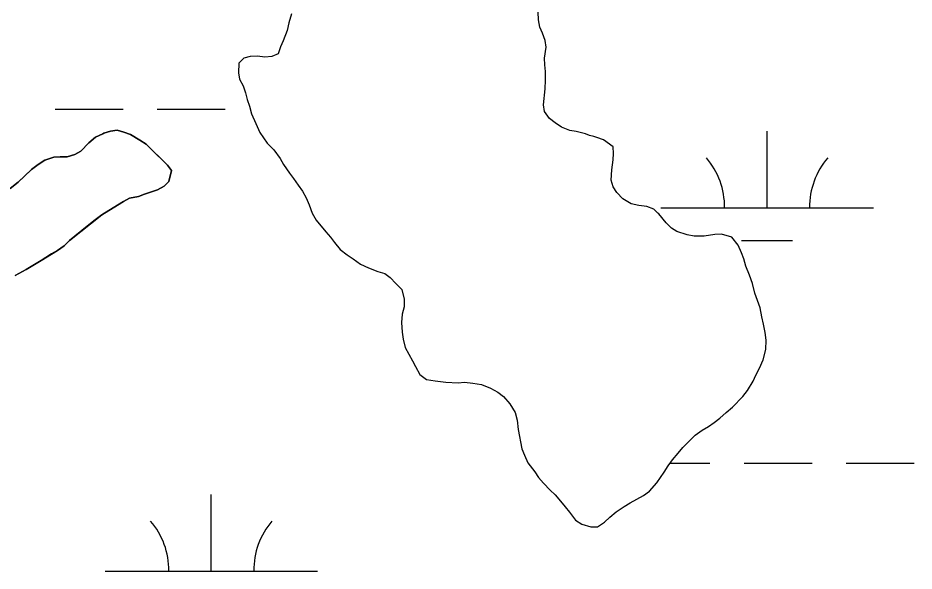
# Model space of a CAD drawing. Extents: x 3177185 to 3215018, y 812988 to 838321.
# Drawn here: x 3188361.3 to 3188782.9, y 833803.5 to 834063.6 of the extents above; entities that cross this region are included whole.
import ezdxf

# ---------------------------------------------------------------- set-up
doc = ezdxf.new("R2010")
doc.units = 0
doc.layers.add('V-TOPO-SHOR', color=7, linetype='Continuous')
doc.layers.add('V-WETL-SWMP', color=7, linetype='Continuous')

msp = doc.modelspace()

# ---------------------------------------------------------------- linework, layer by layer
at = {"layer": 'V-TOPO-SHOR'}
msp.add_lwpolyline([(3188357.65, 833983.31), (3188361.47, 833986.32), (3188364.29, 833989), (3188367.77, 833992.35), (3188370.76, 833994.7), (3188373.92, 833996.71), (3188378.25, 833998.07), (3188381.25, 833998.25), (3188384.42, 833998.26), (3188388.08, 833999.28), (3188390.9, 834000.96), (3188394.72, 834004.81), (3188397.87, 834007.49), (3188401.2, 834009.01), (3188401.7, 834009.34), (3188404.86, 834010.36), (3188408.03, 834010.71), (3188411.2, 834009.89), (3188414.2, 834008.73), (3188418.72, 834006.09), (3188421.56, 834004.27), (3188423.73, 834002.11), (3188426.08, 833999.79), (3188429.43, 833996.47), (3188431.6, 833994.31), (3188433.62, 833991.82), (3188432.31, 833986.65), (3188430.15, 833984.47), (3188426.99, 833982.79), (3188420.83, 833980.76), (3188418, 833979.58), (3188413.84, 833978.73), (3188411.01, 833977.21), (3188408.19, 833975.54), (3188404.03, 833973.02), (3188400.71, 833971), (3188397.05, 833968.15), (3188393.9, 833965.64), (3188388.08, 833960.94), (3188385.59, 833958.93), (3188383.11, 833956.42), (3188379.95, 833954.24), (3188377.12, 833952.56), (3188372.3, 833949.54), (3188368.31, 833947.18), (3188365.15, 833945.33), (3188360, 833942.48)], dxfattribs=at)
at = {"layer": 'V-WETL-SWMP'}
for p, q in [((3188489.95, 834065.42), (3188488.8, 834061.25)), ((3188606.15, 834062.62), (3188605.96, 834066.28)), ((3188488.8, 834061.25), (3188487.99, 834057.58)), ((3188606.83, 834059.29), (3188606.15, 834062.62)), ((3188487.99, 834057.58), (3188486.01, 834052.73)), ((3188608.01, 834056.46), (3188606.83, 834059.29)), ((3188486.01, 834052.73), (3188484.86, 834049.89)), ((3188609.36, 834052.96), (3188608.01, 834056.46)), ((3188609.87, 834049.8), (3188609.36, 834052.96)), ((3188484.86, 834049.89), (3188483.7, 834046.72)), ((3188609.06, 834044.63), (3188609.87, 834049.8)), ((3188467.54, 834044.65), (3188465.22, 834042.3)), ((3188470.54, 834045.49), (3188467.54, 834044.65)), ((3188474.04, 834045.51), (3188470.54, 834045.49)), ((3188477.38, 834045.03), (3188474.04, 834045.51)), ((3188480.71, 834045.37), (3188477.38, 834045.03)), ((3188483.7, 834046.72), (3188480.71, 834045.37)), ((3188609.24, 834041.46), (3188609.06, 834044.63)), ((3188465.22, 834042.3), (3188465.08, 834037.8)), ((3188609.42, 834038.29), (3188609.24, 834041.46)), ((3188465.08, 834037.8), (3188465.59, 834034.8)), ((3188609.44, 834034.29), (3188609.42, 834038.29)), ((3188465.59, 834034.8), (3188467.27, 834031.64)), ((3188609.29, 834030.29), (3188609.44, 834034.29)), ((3188467.27, 834031.64), (3188468.29, 834028.32)), ((3188468.29, 834028.32), (3188469.13, 834025.15)), ((3188608.5, 834022.62), (3188609.29, 834030.29)), ((3188469.13, 834025.15), (3188470.32, 834021.99)), ((3188378.86, 834020.7), (3188410.86, 834020.7)), ((3188426.86, 834020.7), (3188458.86, 834020.7)), ((3188470.32, 834021.99), (3188471.16, 834018.49)), ((3188609.01, 834019.62), (3188608.5, 834022.62)), ((3188611.36, 834016.3), (3188609.01, 834019.62)), ((3188471.16, 834018.49), (3188473.19, 834013.84)), ((3188614.04, 834014.15), (3188611.36, 834016.3)), ((3188408.03, 834010.71), (3188404.86, 834010.36)), ((3188411.2, 834009.89), (3188408.03, 834010.71)), ((3188473.19, 834013.84), (3188475.04, 834009.68)), ((3188617.04, 834012.16), (3188614.04, 834014.15)), ((3188620.89, 834010.68), (3188617.04, 834012.16)), ((3188623.89, 834010.19), (3188620.89, 834010.68)), ((3188397.87, 834007.49), (3188394.72, 834004.81)), ((3188401.2, 834009.01), (3188397.87, 834007.49)), ((3188401.7, 834009.34), (3188401.2, 834009.01)), ((3188404.86, 834010.36), (3188401.7, 834009.34)), ((3188414.2, 834008.73), (3188411.2, 834009.89)), ((3188418.72, 834006.09), (3188414.2, 834008.73)), ((3188475.04, 834009.68), (3188476.88, 834007.19)), ((3188476.88, 834007.19), (3188478.56, 834004.69)), ((3188627.06, 834009.37), (3188623.89, 834010.19)), ((3188628.23, 834009.04), (3188627.06, 834009.37)), ((3188630.23, 834008.22), (3188628.23, 834009.04)), ((3188632.23, 834007.73), (3188630.23, 834008.22)), ((3188633.57, 834007.4), (3188632.23, 834007.73)), ((3188636.74, 834006.25), (3188633.57, 834007.4)), ((3188713.7, 833974.27), (3188713.7, 834010.27)), ((3188394.72, 834004.81), (3188390.9, 834000.96)), ((3188421.56, 834004.27), (3188418.72, 834006.09)), ((3188431.6, 833994.31), (3188421.56, 834004.27)), ((3188478.56, 834004.69), (3188481.74, 834001.54)), ((3188641.26, 834002.94), (3188636.74, 834006.25)), ((3188641.44, 833999.77), (3188641.26, 834002.94)), ((3188378.25, 833998.07), (3188373.92, 833996.71)), ((3188381.25, 833998.25), (3188378.25, 833998.07)), ((3188384.41, 833998.26), (3188381.25, 833998.25)), ((3188388.08, 833999.28), (3188384.41, 833998.26)), ((3188390.9, 834000.96), (3188388.08, 833999.28)), ((3188481.74, 834001.54), (3188484.6, 833997.39)), ((3188641.28, 833996.77), (3188641.44, 833999.77)), ((3188370.76, 833994.7), (3188367.77, 833992.35)), ((3188373.92, 833996.71), (3188370.76, 833994.7)), ((3188433.62, 833991.82), (3188431.6, 833994.31)), ((3188484.6, 833997.39), (3188486.28, 833994.56)), ((3188486.28, 833994.56), (3188489.13, 833990.57)), ((3188640.64, 833992.1), (3188641.28, 833996.77)), ((3188367.77, 833992.35), (3188361.47, 833986.32)), ((3188432.31, 833986.65), (3188433.62, 833991.82)), ((3188489.13, 833990.57), (3188490.97, 833988.08)), ((3188640.33, 833987.26), (3188640.64, 833992.1)), ((3188361.47, 833986.32), (3188357.65, 833983.31)), ((3188430.15, 833984.47), (3188432.31, 833986.65)), ((3188490.97, 833988.08), (3188493.15, 833984.92)), ((3188641.34, 833984.1), (3188640.33, 833987.26)), ((3188420.83, 833980.76), (3188426.99, 833982.79)), ((3188426.99, 833982.79), (3188430.15, 833984.47)), ((3188493.15, 833984.92), (3188495.17, 833982.1)), ((3188495.17, 833982.1), (3188496.85, 833978.94)), ((3188643.02, 833981.44), (3188641.34, 833984.1)), ((3188645.87, 833978.45), (3188643.02, 833981.44)), ((3188408.19, 833975.54), (3188411.01, 833977.22)), ((3188411.01, 833977.22), (3188413.84, 833978.73)), ((3188413.84, 833978.73), (3188418, 833979.58)), ((3188418, 833979.58), (3188420.83, 833980.76)), ((3188496.85, 833978.94), (3188498.36, 833975.61)), ((3188649.71, 833976.14), (3188645.87, 833978.45)), ((3188400.71, 833971), (3188408.19, 833975.54)), ((3188498.36, 833975.61), (3188499.72, 833971.79)), ((3188653.38, 833975.32), (3188649.71, 833976.14)), ((3188657.22, 833974.84), (3188653.38, 833975.32)), ((3188660.39, 833973.69), (3188657.22, 833974.84)), ((3188662.4, 833971.7), (3188660.39, 833973.69)), ((3188663.7, 833974.27), (3188763.7, 833974.27)), ((3188385.59, 833958.93), (3188400.71, 833971)), ((3188499.72, 833971.79), (3188501.56, 833968.46)), ((3188501.56, 833968.46), (3188506.09, 833962.98)), ((3188662.74, 833971.36), (3188662.4, 833971.7)), ((3188666.26, 833967.21), (3188662.74, 833971.36)), ((3188666.59, 833966.88), (3188666.26, 833967.21)), ((3188668.77, 833964.72), (3188666.59, 833966.88)), ((3188671.28, 833963.07), (3188668.77, 833964.72)), ((3188506.09, 833962.98), (3188508.27, 833960.49)), ((3188508.27, 833960.49), (3188510.28, 833958)), ((3188676.12, 833961.59), (3188671.28, 833963.07)), ((3188679.45, 833960.94), (3188676.12, 833961.59)), ((3188684.12, 833960.96), (3188679.45, 833960.94)), ((3188689.12, 833961.65), (3188684.12, 833960.96)), ((3188692.28, 833961.83), (3188689.12, 833961.65)), ((3188697.12, 833960.52), (3188692.28, 833961.83)), ((3188700.14, 833956.7), (3188697.12, 833960.52)), ((3188379.95, 833954.24), (3188383.11, 833956.42)), ((3188383.11, 833956.42), (3188385.59, 833958.93)), ((3188510.28, 833958), (3188512.96, 833954.68)), ((3188701.66, 833953.04), (3188700.14, 833956.7)), ((3188701.7, 833958.84), (3188725.7, 833958.84)), ((3188372.3, 833949.54), (3188379.95, 833954.24)), ((3188512.96, 833954.68), (3188516.14, 833952.19)), ((3188516.14, 833952.19), (3188518.98, 833950.21)), ((3188702.84, 833950.21), (3188701.66, 833953.04)), ((3188365.15, 833945.34), (3188372.3, 833949.54)), ((3188518.98, 833950.21), (3188522.49, 833947.72)), ((3188522.49, 833947.72), (3188526.17, 833946.07)), ((3188703.69, 833946.88), (3188702.84, 833950.21)), ((3188360, 833942.48), (3188365.15, 833945.34)), ((3188526.17, 833946.07), (3188530.68, 833944.26)), ((3188530.68, 833944.26), (3188533.85, 833943.44)), ((3188533.85, 833943.44), (3188536.36, 833941.45)), ((3188705.37, 833942.56), (3188703.69, 833946.88)), ((3188536.36, 833941.45), (3188539.04, 833938.63)), ((3188706.89, 833938.73), (3188705.37, 833942.56)), ((3188539.04, 833938.63), (3188541.88, 833935.81)), ((3188541.88, 833935.81), (3188543.07, 833931.31)), ((3188707.91, 833934.07), (3188706.89, 833938.73)), ((3188543.07, 833931.31), (3188542.92, 833927.65)), ((3188709.26, 833930.74), (3188707.91, 833934.07)), ((3188710.44, 833927.24), (3188709.26, 833930.74)), ((3188542.92, 833927.65), (3188542.1, 833924.31)), ((3188711.3, 833923.08), (3188710.44, 833927.24)), ((3188542.1, 833924.31), (3188541.79, 833920.31)), ((3188711.98, 833919.58), (3188711.3, 833923.08)), ((3188541.79, 833920.31), (3188541.98, 833915.81)), ((3188712.83, 833915.59), (3188711.98, 833919.58)), ((3188541.98, 833915.81), (3188542.49, 833912.47)), ((3188713.35, 833912.09), (3188712.83, 833915.59)), ((3188542.49, 833912.47), (3188543.51, 833908.65)), ((3188713.2, 833907.59), (3188713.35, 833912.09)), ((3188543.51, 833908.65), (3188546.87, 833902.33)), ((3188711.89, 833902.75), (3188713.2, 833907.59)), ((3188546.87, 833902.33), (3188548.38, 833899.67)), ((3188710.07, 833898.91), (3188711.89, 833902.75)), ((3188548.38, 833899.67), (3188550.4, 833895.84)), ((3188708.42, 833895.56), (3188710.07, 833898.91)), ((3188550.4, 833895.84), (3188553.58, 833893.52)), ((3188553.58, 833893.52), (3188557.58, 833892.87)), ((3188557.58, 833892.87), (3188562.59, 833892.23)), ((3188704.45, 833888.38), (3188707.1, 833892.72)), ((3188707.1, 833892.72), (3188708.42, 833895.56)), ((3188562.59, 833892.23), (3188568.42, 833891.92)), ((3188568.42, 833891.92), (3188571.42, 833892.27)), ((3188571.42, 833892.27), (3188575.26, 833891.79)), ((3188575.26, 833891.79), (3188579.43, 833891.14)), ((3188579.43, 833891.14), (3188583.6, 833889.49)), ((3188583.6, 833889.49), (3188587.11, 833887.51)), ((3188702.3, 833885.53), (3188704.45, 833888.38)), ((3188587.11, 833887.51), (3188589.79, 833885.52)), ((3188589.79, 833885.52), (3188592.64, 833882.03)), ((3188697.49, 833880.51), (3188702.3, 833885.53)), ((3188592.64, 833882.03), (3188595.15, 833878.04)), ((3188694.5, 833878), (3188697.49, 833880.51)), ((3188595.15, 833878.04), (3188596.17, 833874.38)), ((3188691.51, 833875.32), (3188694.5, 833878)), ((3188596.17, 833874.38), (3188596.69, 833870.05)), ((3188686.2, 833871.46), (3188688.85, 833873.31)), ((3188688.85, 833873.31), (3188691.51, 833875.32)), ((3188596.69, 833870.05), (3188598.4, 833860.89)), ((3188676.89, 833864.42), (3188679.88, 833867.43)), ((3188679.88, 833867.43), (3188683.2, 833869.78)), ((3188683.2, 833869.78), (3188686.2, 833871.46)), ((3188674.07, 833861.57), (3188676.89, 833864.42)), ((3188598.4, 833860.89), (3188599.58, 833857.9)), ((3188669.27, 833855.71), (3188671.92, 833858.89)), ((3188671.92, 833858.89), (3188674.07, 833861.57)), ((3188599.58, 833857.9), (3188601.1, 833854.4)), ((3188667.11, 833852.87), (3188669.27, 833855.71)), ((3188601.1, 833854.4), (3188604.45, 833850.08)), ((3188665.29, 833850.03), (3188667.11, 833852.87)), ((3188668.12, 833854.2), (3188686.86, 833854.2)), ((3188702.86, 833854.2), (3188734.86, 833854.2)), ((3188750.86, 833854.2), (3188782.86, 833854.2)), ((3188604.45, 833850.08), (3188606.13, 833847.42)), ((3188606.13, 833847.42), (3188608.47, 833844.77)), ((3188661.81, 833845.01), (3188665.29, 833850.03)), ((3188608.47, 833844.77), (3188611.66, 833841.45)), ((3188658.33, 833841), (3188661.81, 833845.01)), ((3188452.27, 833803.46), (3188452.27, 833839.46)), ((3188611.66, 833841.45), (3188614, 833839.29)), ((3188614, 833839.29), (3188616.51, 833836.3)), ((3188652.51, 833837.3), (3188655.51, 833838.98)), ((3188655.51, 833838.98), (3188658.33, 833841)), ((3188616.51, 833836.3), (3188618.69, 833833.65)), ((3188618.69, 833833.65), (3188620.71, 833831.16)), ((3188642.71, 833831.26), (3188646.53, 833833.77)), ((3188646.53, 833833.77), (3188649.35, 833835.62)), ((3188649.35, 833835.62), (3188652.51, 833837.3)), ((3188620.71, 833831.16), (3188623.56, 833827.33)), ((3188639.72, 833828.74), (3188642.71, 833831.26)), ((3188623.56, 833827.33), (3188626.56, 833825.52)), ((3188626.56, 833825.52), (3188630.74, 833824.2)), ((3188633.91, 833824.22), (3188637.23, 833826.4)), ((3188637.23, 833826.4), (3188639.72, 833828.74)), ((3188630.74, 833824.2), (3188633.91, 833824.22)), ((3188402.27, 833803.46), (3188502.27, 833803.46))]:
    msp.add_line(p, q, dxfattribs=at)
for centre, start, end in [((3188658.46, 833974.75), 359.2282, 40.7718), ((3188768.95, 833974.75), 139.2282, 180.7718), ((3188397.02, 833803.93), 359.2282, 40.7718), ((3188507.51, 833803.93), 139.2282, 180.7718)]:
    msp.add_arc(centre, 35.25, start, end, dxfattribs=at)

doc.saveas('drawing.dxf')
